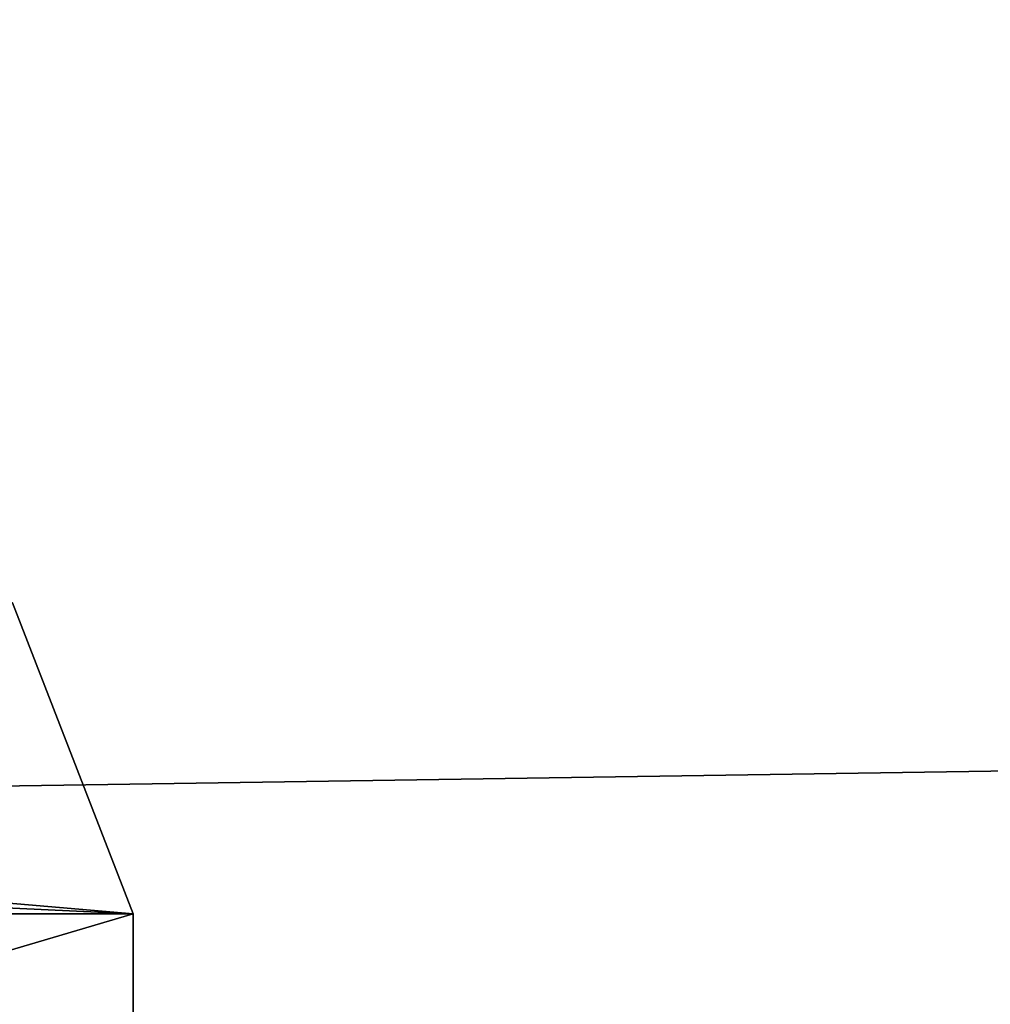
# Model space of a CAD drawing. Extents: x -200 to 200, y -434 to 356.
# Tile 1024 of 1056: x -95.81 to -94.64, y 279.92 to 281.1. Entities that reach past the tile are written whole.
import ezdxf

# ---------------------------------------------------------------- set-up
doc = ezdxf.new("R2010")
doc.units = 0
doc.header["$LTSCALE"] = 52.148148
for name, color, linetype in [('1681', 7, 'CONTINUOUS'), ('319', 7, 'CONTINUOUS'), ('359', 7, 'CONTINUOUS'), ('740', 7, 'CONTINUOUS'), ('805', 7, 'CONTINUOUS'), ('808', 7, 'CONTINUOUS'), ('826', 7, 'CONTINUOUS')]:
    doc.layers.add(name, color=color, linetype=linetype)

msp = doc.modelspace()

# ---------------------------------------------------------------- linework, layer by layer
at = {"layer": '1681', "color": 7, "linetype": 'CONTINUOUS'}
for points in [[(-95.0155, 279.0766, 68.65), (-100, 280.5, 68.55), (-100, 280.4707, 68.6207), (-95.0155, 279.0766, 68.65)], [(-100, 280.5, 68.55), (-95.0155, 279.0766, 68.65), (-94.9683, 279.164, 68.55), (-100, 280.5, 68.55)], [(-100, 280.4, 68.65), (-95.0155, 279.0766, 68.65), (-100, 280.4707, 68.6207), (-100, 280.4, 68.65)]]:
    msp.add_3dface(points, dxfattribs=at)
at = {"layer": '319', "color": 7, "linetype": 'CONTINUOUS'}
for points in [[(-95.6699, 280.0312, 46.15), (-100, 278.75, 43.65), (-100, 280.0312, 43.65), (-95.6699, 280.0312, 46.15)], [(-95.6699, 278.75, 46.15), (-100, 278.75, 43.65), (-95.6699, 280.0312, 46.15), (-95.6699, 278.75, 46.15)], [(-100, 280.0312, 53.65), (-95.6699, 278.75, 51.15), (-95.6699, 280.0312, 51.15), (-100, 280.0312, 53.65)], [(-100, 278.75, 53.65), (-95.6699, 278.75, 51.15), (-100, 280.0312, 53.65), (-100, 278.75, 53.65)], [(-95.6699, 278.75, 51.15), (-95.6699, 278.75, 46.15), (-95.6699, 280.0312, 51.15), (-95.6699, 278.75, 51.15)], [(-95.6699, 280.0312, 51.15), (-95.6699, 278.75, 46.15), (-95.6699, 280.0312, 46.15), (-95.6699, 280.0312, 51.15)]]:
    msp.add_3dface(points, dxfattribs=at)
at = {"layer": '359', "color": 7, "linetype": 'CONTINUOUS'}
for points in [[(-95.6699, 280.0312, 51.15), (-100, 280.4038, 53.4833), (-100, 280.2353, 53.6064), (-95.6699, 280.0312, 51.15)], [(-95.8142, 280.4038, 46.2333), (-95.6699, 280.0312, 46.15), (-100, 280.0312, 43.65), (-95.8142, 280.4038, 46.2333)], [(-95.8142, 280.4038, 51.0667), (-100, 280.4038, 53.4833), (-95.6699, 280.0312, 51.15), (-95.8142, 280.4038, 51.0667)], [(-95.8142, 280.4038, 51.0667), (-95.6699, 280.0312, 51.15), (-95.6699, 280.0312, 46.15), (-95.8142, 280.4038, 51.0667)], [(-95.8142, 280.4038, 46.2333), (-95.8142, 280.4038, 51.0667), (-95.6699, 280.0312, 46.15), (-95.8142, 280.4038, 46.2333)], [(-100, 280.0312, 53.65), (-95.6699, 280.0312, 51.15), (-100, 280.2353, 53.6064), (-100, 280.0312, 53.65)]]:
    msp.add_3dface(points, dxfattribs=at)
at = {"layer": '740', "color": 7, "linetype": 'CONTINUOUS'}
for points in [[(160, 284, 11), (-160, 284, 11), (-160, 279.2273, 9.9107), (160, 284, 11)], [(160, 279.2273, 9.9107), (160, 284, 11), (-160, 279.2273, 9.9107), (160, 279.2273, 9.9107)], [(-160, 284, -11), (160, 279.2273, -9.9107), (-160, 279.2273, -9.9107), (-160, 284, -11)], [(160, 284, -11), (160, 279.2273, -9.9107), (-160, 284, -11), (160, 284, -11)]]:
    msp.add_3dface(points, dxfattribs=at)
at = {"layer": '805', "color": 7, "linetype": 'CONTINUOUS'}
msp.add_3dface([(-100, 280.4, 68.65), (-105.4654, 278.7962, 68.65), (-95.0155, 279.0766, 68.65), (-100, 280.4, 68.65)], dxfattribs=at)
at = {"layer": '808', "color": 7, "linetype": 'CONTINUOUS'}
for points in [[(-100, 280.5, 56.75), (-100, 280.5, 68.55), (-94.9683, 279.164, 68.55), (-100, 280.5, 56.75)], [(-100, 280.5, 56.75), (-94.9683, 279.164, 68.55), (-96.4803, 279.857, 55.3732), (-100, 280.5, 56.75)]]:
    msp.add_3dface(points, dxfattribs=at)
at = {"layer": '826', "color": 7, "linetype": 'CONTINUOUS'}
for points in [[(-92.6666, 277.1564, 15.9429), (-100, 279.5, 15.65), (-100, 280.2071, 15.9429), (-92.6666, 277.1564, 15.9429)], [(-96.5675, 279.8889, 16.65), (-93.7007, 278.3651, 16.65), (-100, 280.2071, 15.9429), (-96.5675, 279.8889, 16.65)], [(-93.7007, 278.3651, 16.65), (-92.6666, 277.1564, 15.9429), (-100, 280.2071, 15.9429), (-93.7007, 278.3651, 16.65)]]:
    msp.add_3dface(points, dxfattribs=at)

doc.saveas('drawing.dxf')
